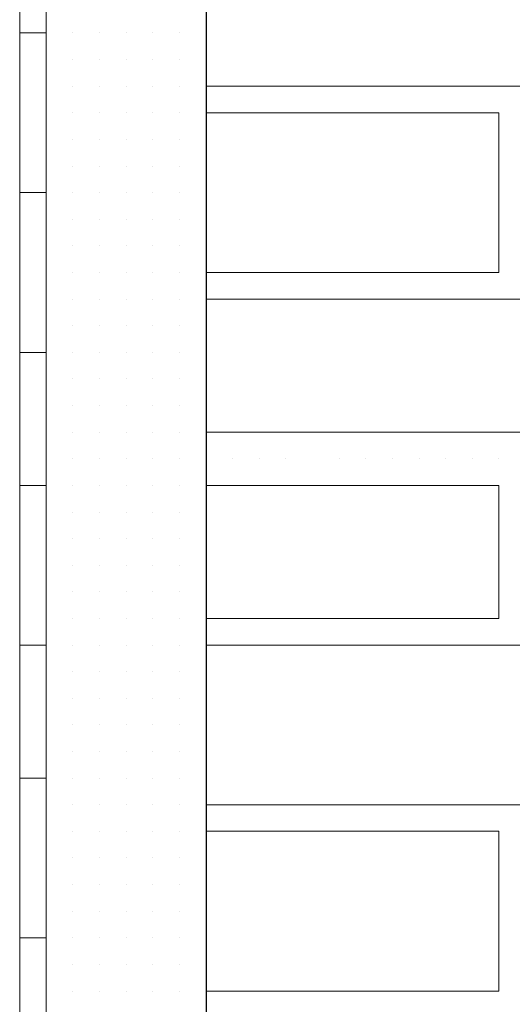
# Model space of a CAD drawing. Header units: metres. Extents: x 5.7 to 89.8, y 4 to 63.5.
# Tile 452 of 475: x 72.863 to 73.041, y 50.334 to 50.691. Entities that reach past the tile are written whole.
import ezdxf

# ---------------------------------------------------------------- set-up
doc = ezdxf.new("R2010")
doc.units = ezdxf.units.M
doc.header["$MEASUREMENT"] = 0
for name, color, linetype in [('PDF17_hatch-borshi', 7, 'Continuous'), ('PDF17_kaff', 7, 'Continuous'), ('PDF17_wall', 7, 'Continuous')]:
    doc.layers.add(name, color=color, linetype=linetype)

msp = doc.modelspace()

# ---------------------------------------------------------------- linework, layer by layer
at = {"layer": 'PDF17_hatch-borshi', "lineweight": 18}
for points in [[(72.87287, 50.6858), (72.87287, 50.6858)], [(72.8825, 50.6858), (72.8825, 50.6858)], [(72.8825, 50.6858), (72.8825, 50.6858)], [(72.8825, 50.6858), (72.8825, 50.6858)], [(72.8825, 50.6858), (72.8825, 50.6858)], [(72.89213, 50.6858), (72.89213, 50.6858)], [(72.90176, 50.6858), (72.90176, 50.6858)], [(72.90176, 50.6858), (72.90176, 50.6858)], [(72.90176, 50.6858), (72.90176, 50.6858)], [(72.91139, 50.6858), (72.91139, 50.6858)], [(72.91139, 50.6858), (72.91139, 50.6858)], [(72.92103, 50.6858), (72.92103, 50.6858)], [(72.92103, 50.6858), (72.92103, 50.6858)], [(72.92103, 50.6858), (72.92103, 50.6858)], [(72.92103, 50.6858), (72.92103, 50.6858)], [(72.93066, 50.6858), (72.93066, 50.6858)], [(72.93066, 50.6858), (72.93066, 50.6858)], [(72.87287, 50.67616), (72.87287, 50.67616)], [(72.8825, 50.67616), (72.8825, 50.67616)], [(72.8825, 50.67616), (72.8825, 50.67616)], [(72.89213, 50.67616), (72.89213, 50.67616)], [(72.89213, 50.67616), (72.89213, 50.67616)], [(72.89213, 50.67616), (72.89213, 50.67616)], [(72.89213, 50.67616), (72.89213, 50.67616)], [(72.89213, 50.67616), (72.89213, 50.67616)], [(72.90176, 50.67616), (72.90176, 50.67616)], [(72.90176, 50.67616), (72.90176, 50.67616)], [(72.90176, 50.67616), (72.90176, 50.67616)], [(72.91139, 50.67616), (72.91139, 50.67616)], [(72.91139, 50.67616), (72.91139, 50.67616)], [(72.91139, 50.67616), (72.91139, 50.67616)], [(72.91139, 50.67616), (72.91139, 50.67616)], [(72.91139, 50.67616), (72.91139, 50.67616)], [(72.92103, 50.67616), (72.92103, 50.67616)], [(72.92103, 50.67616), (72.92103, 50.67616)], [(72.93066, 50.67616), (72.93066, 50.67616)], [(72.93066, 50.67616), (72.93066, 50.67616)], [(72.8825, 50.66653), (72.8825, 50.66653)], [(72.8825, 50.66653), (72.8825, 50.66653)], [(72.8825, 50.66653), (72.8825, 50.66653)], [(72.8825, 50.66653), (72.8825, 50.66653)], [(72.89213, 50.66653), (72.89213, 50.66653)], [(72.89213, 50.66653), (72.89213, 50.66653)], [(72.90176, 50.66653), (72.90176, 50.66653)], [(72.90176, 50.66653), (72.90176, 50.66653)], [(72.90176, 50.66653), (72.90176, 50.66653)], [(72.90176, 50.66653), (72.90176, 50.66653)], [(72.91139, 50.66653), (72.91139, 50.66653)], [(72.91139, 50.66653), (72.91139, 50.66653)], [(72.91139, 50.66653), (72.91139, 50.66653)], [(72.91139, 50.66653), (72.91139, 50.66653)], [(72.92103, 50.66653), (72.92103, 50.66653)], [(72.92103, 50.66653), (72.92103, 50.66653)], [(72.92103, 50.66653), (72.92103, 50.66653)], [(72.93066, 50.66653), (72.93066, 50.66653)], [(72.93066, 50.66653), (72.93066, 50.66653)], [(73.16181, 50.66653), (72.93066, 50.66653)], [(72.94029, 50.66653), (72.94029, 50.66653)], [(72.94029, 50.66653), (72.94029, 50.66653)], [(72.94992, 50.66653), (72.94992, 50.66653)], [(72.95955, 50.66653), (72.95955, 50.66653)], [(72.97881, 50.66653), (72.97881, 50.66653)], [(72.98844, 50.66653), (72.98844, 50.66653)], [(73.00771, 50.66653), (73.00771, 50.66653)], [(73.01734, 50.66653), (73.01734, 50.66653)], [(73.02697, 50.66653), (73.02697, 50.66653)], [(73.0366, 50.66653), (73.0366, 50.66653)], [(72.8825, 50.6569), (72.8825, 50.6569)], [(72.8825, 50.6569), (72.8825, 50.6569)], [(72.8825, 50.6569), (72.8825, 50.6569)], [(72.89213, 50.6569), (72.89213, 50.6569)], [(72.89213, 50.6569), (72.89213, 50.6569)], [(72.89213, 50.6569), (72.89213, 50.6569)], [(72.90176, 50.6569), (72.90176, 50.6569)], [(72.90176, 50.6569), (72.90176, 50.6569)], [(72.91139, 50.6569), (72.91139, 50.6569)], [(72.91139, 50.6569), (72.91139, 50.6569)], [(72.91139, 50.6569), (72.91139, 50.6569)], [(72.92103, 50.6569), (72.92103, 50.6569)], [(72.92103, 50.6569), (72.92103, 50.6569)], [(72.92103, 50.6569), (72.92103, 50.6569)], [(72.92103, 50.6569), (72.92103, 50.6569)], [(72.93066, 50.6569), (72.93066, 50.6569)], [(72.93066, 50.6569), (72.93066, 50.6569)], [(72.93066, 50.59911), (73.0366, 50.59911), (73.0366, 50.6569), (72.93066, 50.6569)], [(72.93066, 50.6569), (72.93066, 50.6569)], [(72.95955, 50.6569), (72.95955, 50.6569)], [(72.98844, 50.6569), (72.98844, 50.6569)], [(72.98844, 50.6569), (72.98844, 50.6569)], [(72.99808, 50.6569), (72.99808, 50.6569)], [(73.00771, 50.6569), (73.00771, 50.6569)], [(73.01734, 50.6569), (73.01734, 50.6569)], [(73.01734, 50.6569), (73.01734, 50.6569)], [(73.01734, 50.6569), (73.01734, 50.6569)], [(73.0366, 50.6569), (73.0366, 50.6569)], [(72.87287, 50.64727), (72.87287, 50.64727)], [(72.8825, 50.64727), (72.8825, 50.64727)], [(72.8825, 50.64727), (72.8825, 50.64727)], [(72.8825, 50.64727), (72.8825, 50.64727)], [(72.8825, 50.64727), (72.8825, 50.64727)], [(72.89213, 50.64727), (72.89213, 50.64727)], [(72.89213, 50.64727), (72.89213, 50.64727)], [(72.89213, 50.64727), (72.89213, 50.64727)], [(72.89213, 50.64727), (72.89213, 50.64727)], [(72.89213, 50.64727), (72.89213, 50.64727)], [(72.90176, 50.64727), (72.90176, 50.64727)], [(72.90176, 50.64727), (72.90176, 50.64727)], [(72.90176, 50.64727), (72.90176, 50.64727)], [(72.91139, 50.64727), (72.91139, 50.64727)], [(72.91139, 50.64727), (72.91139, 50.64727)], [(72.91139, 50.64727), (72.91139, 50.64727)], [(72.91139, 50.64727), (72.91139, 50.64727)], [(72.92103, 50.64727), (72.92103, 50.64727)], [(72.92103, 50.64727), (72.92103, 50.64727)], [(72.93066, 50.64727), (72.93066, 50.64727)], [(72.8825, 50.63764), (72.8825, 50.63764)], [(72.8825, 50.63764), (72.8825, 50.63764)], [(72.8825, 50.63764), (72.8825, 50.63764)], [(72.8825, 50.63764), (72.8825, 50.63764)], [(72.89213, 50.63764), (72.89213, 50.63764)], [(72.89213, 50.63764), (72.89213, 50.63764)], [(72.89213, 50.63764), (72.89213, 50.63764)], [(72.89213, 50.63764), (72.89213, 50.63764)], [(72.89213, 50.63764), (72.89213, 50.63764)], [(72.90176, 50.63764), (72.90176, 50.63764)], [(72.90176, 50.63764), (72.90176, 50.63764)], [(72.90176, 50.63764), (72.90176, 50.63764)], [(72.90176, 50.63764), (72.90176, 50.63764)], [(72.91139, 50.63764), (72.91139, 50.63764)], [(72.91139, 50.63764), (72.91139, 50.63764)], [(72.91139, 50.63764), (72.91139, 50.63764)], [(72.91139, 50.63764), (72.91139, 50.63764)], [(72.92103, 50.63764), (72.92103, 50.63764)], [(72.92103, 50.63764), (72.92103, 50.63764)], [(72.92103, 50.63764), (72.92103, 50.63764)], [(72.92103, 50.63764), (72.92103, 50.63764)], [(72.92103, 50.63764), (72.92103, 50.63764)], [(72.93066, 50.63764), (72.93066, 50.63764)], [(72.93066, 50.63764), (72.93066, 50.63764)], [(73.0366, 50.63764), (73.0366, 50.63764)], [(73.0366, 50.63764), (73.0366, 50.63764)], [(72.87287, 50.62801), (72.87287, 50.62801)], [(72.8825, 50.62801), (72.8825, 50.62801)], [(72.8825, 50.62801), (72.8825, 50.62801)], [(72.8825, 50.62801), (72.8825, 50.62801)], [(72.89213, 50.62801), (72.89213, 50.62801)], [(72.89213, 50.62801), (72.89213, 50.62801)], [(72.89213, 50.62801), (72.89213, 50.62801)], [(72.89213, 50.62801), (72.89213, 50.62801)], [(72.90176, 50.62801), (72.90176, 50.62801)], [(72.90176, 50.62801), (72.90176, 50.62801)], [(72.90176, 50.62801), (72.90176, 50.62801)], [(72.90176, 50.62801), (72.90176, 50.62801)], [(72.91139, 50.62801), (72.91139, 50.62801)], [(72.91139, 50.62801), (72.91139, 50.62801)], [(72.91139, 50.62801), (72.91139, 50.62801)], [(72.91139, 50.62801), (72.91139, 50.62801)], [(72.92103, 50.62801), (72.92103, 50.62801)], [(72.92103, 50.62801), (72.92103, 50.62801)], [(72.92103, 50.62801), (72.92103, 50.62801)], [(72.92103, 50.62801), (72.92103, 50.62801)], [(72.92103, 50.62801), (72.92103, 50.62801)], [(72.93066, 50.62801), (72.93066, 50.62801)], [(72.93066, 50.62801), (72.93066, 50.62801)], [(73.0366, 50.62801), (73.0366, 50.62801)], [(72.8825, 50.61838), (72.8825, 50.61838)], [(72.8825, 50.61838), (72.8825, 50.61838)], [(72.8825, 50.61838), (72.8825, 50.61838)], [(72.89213, 50.61838), (72.89213, 50.61838)], [(72.89213, 50.61838), (72.89213, 50.61838)], [(72.89213, 50.61838), (72.89213, 50.61838)], [(72.89213, 50.61838), (72.89213, 50.61838)], [(72.90176, 50.61838), (72.90176, 50.61838)], [(72.90176, 50.61838), (72.90176, 50.61838)], [(72.90176, 50.61838), (72.90176, 50.61838)], [(72.90176, 50.61838), (72.90176, 50.61838)], [(72.91139, 50.61838), (72.91139, 50.61838)], [(72.91139, 50.61838), (72.91139, 50.61838)], [(72.91139, 50.61838), (72.91139, 50.61838)], [(72.92103, 50.61838), (72.92103, 50.61838)], [(72.92103, 50.61838), (72.92103, 50.61838)], [(72.92103, 50.61838), (72.92103, 50.61838)], [(72.93066, 50.61838), (72.93066, 50.61838)], [(72.87287, 50.60875), (72.87287, 50.60875)], [(72.8825, 50.60875), (72.8825, 50.60875)], [(72.8825, 50.60875), (72.8825, 50.60875)], [(72.8825, 50.60875), (72.8825, 50.60875)], [(72.8825, 50.60875), (72.8825, 50.60875)], [(72.8825, 50.60875), (72.8825, 50.60875)], [(72.89213, 50.60875), (72.89213, 50.60875)], [(72.89213, 50.60875), (72.89213, 50.60875)], [(72.89213, 50.60875), (72.89213, 50.60875)], [(72.89213, 50.60875), (72.89213, 50.60875)], [(72.90176, 50.60875), (72.90176, 50.60875)], [(72.90176, 50.60875), (72.90176, 50.60875)], [(72.90176, 50.60875), (72.90176, 50.60875)], [(72.90176, 50.60875), (72.90176, 50.60875)], [(72.91139, 50.60875), (72.91139, 50.60875)], [(72.91139, 50.60875), (72.91139, 50.60875)], [(72.91139, 50.60875), (72.91139, 50.60875)], [(72.91139, 50.60875), (72.91139, 50.60875)], [(72.91139, 50.60875), (72.91139, 50.60875)], [(72.92103, 50.60875), (72.92103, 50.60875)], [(72.92103, 50.60875), (72.92103, 50.60875)], [(72.92103, 50.60875), (72.92103, 50.60875)], [(72.92103, 50.60875), (72.92103, 50.60875)], [(72.93066, 50.60875), (72.93066, 50.60875)], [(73.0366, 50.60875), (73.0366, 50.60875)], [(72.8825, 50.59911), (72.8825, 50.59911)], [(72.8825, 50.59911), (72.8825, 50.59911)], [(72.8825, 50.59911), (72.8825, 50.59911)], [(72.89213, 50.59911), (72.89213, 50.59911)], [(72.89213, 50.59911), (72.89213, 50.59911)], [(72.89213, 50.59911), (72.89213, 50.59911)], [(72.90176, 50.59911), (72.90176, 50.59911)], [(72.90176, 50.59911), (72.90176, 50.59911)], [(72.90176, 50.59911), (72.90176, 50.59911)], [(72.90176, 50.59911), (72.90176, 50.59911)], [(72.91139, 50.59911), (72.91139, 50.59911)], [(72.91139, 50.59911), (72.91139, 50.59911)], [(72.91139, 50.59911), (72.91139, 50.59911)], [(72.92103, 50.59911), (72.92103, 50.59911)], [(72.92103, 50.59911), (72.92103, 50.59911)], [(72.92103, 50.59911), (72.92103, 50.59911)], [(72.93066, 50.59911), (72.93066, 50.59911)], [(72.93066, 50.59911), (72.93066, 50.59911)], [(72.93066, 50.59911), (72.93066, 50.59911)], [(72.94029, 50.59911), (72.94029, 50.59911)], [(72.94992, 50.59911), (72.94992, 50.59911)], [(72.94992, 50.59911), (72.94992, 50.59911)], [(72.96918, 50.59911), (72.96918, 50.59911)], [(72.97881, 50.59911), (72.97881, 50.59911)], [(72.97881, 50.59911), (72.97881, 50.59911)], [(72.98844, 50.59911), (72.98844, 50.59911)], [(73.00771, 50.59911), (73.00771, 50.59911)], [(73.00771, 50.59911), (73.00771, 50.59911)], [(73.01734, 50.59911), (73.01734, 50.59911)], [(73.0366, 50.59911), (73.0366, 50.59911)], [(73.0366, 50.59911), (73.0366, 50.59911)], [(73.0366, 50.59911), (73.0366, 50.59911)], [(72.8825, 50.58948), (72.8825, 50.58948)], [(72.8825, 50.58948), (72.8825, 50.58948)], [(72.8825, 50.58948), (72.8825, 50.58948)], [(72.89213, 50.58948), (72.89213, 50.58948)], [(72.89213, 50.58948), (72.89213, 50.58948)], [(72.89213, 50.58948), (72.89213, 50.58948)], [(72.89213, 50.58948), (72.89213, 50.58948)], [(72.90176, 50.58948), (72.90176, 50.58948)], [(72.90176, 50.58948), (72.90176, 50.58948)], [(72.90176, 50.58948), (72.90176, 50.58948)], [(72.91139, 50.58948), (72.91139, 50.58948)], [(72.91139, 50.58948), (72.91139, 50.58948)], [(72.91139, 50.58948), (72.91139, 50.58948)], [(72.92103, 50.58948), (72.92103, 50.58948)], [(72.92103, 50.58948), (72.92103, 50.58948)], [(72.92103, 50.58948), (72.92103, 50.58948)], [(72.93066, 50.58948), (72.93066, 50.58948)], [(72.93066, 50.58948), (73.16181, 50.58948)], [(72.94992, 50.58948), (72.94992, 50.58948)], [(72.98844, 50.58948), (72.98844, 50.58948)], [(72.99808, 50.58948), (72.99808, 50.58948)], [(73.00771, 50.58948), (73.00771, 50.58948)], [(73.01734, 50.58948), (73.01734, 50.58948)], [(73.02697, 50.58948), (73.02697, 50.58948)], [(72.87287, 50.57985), (72.87287, 50.57985)], [(72.87287, 50.57985), (72.87287, 50.57985)], [(72.8825, 50.57985), (72.8825, 50.57985)], [(72.8825, 50.57985), (72.8825, 50.57985)], [(72.8825, 50.57985), (72.8825, 50.57985)], [(72.8825, 50.57985), (72.8825, 50.57985)], [(72.89213, 50.57985), (72.89213, 50.57985)], [(72.89213, 50.57985), (72.89213, 50.57985)], [(72.89213, 50.57985), (72.89213, 50.57985)], [(72.89213, 50.57985), (72.89213, 50.57985)], [(72.90176, 50.57985), (72.90176, 50.57985)], [(72.90176, 50.57985), (72.90176, 50.57985)], [(72.90176, 50.57985), (72.90176, 50.57985)], [(72.90176, 50.57985), (72.90176, 50.57985)], [(72.91139, 50.57985), (72.91139, 50.57985)], [(72.91139, 50.57985), (72.91139, 50.57985)], [(72.91139, 50.57985), (72.91139, 50.57985)], [(72.92103, 50.57985), (72.92103, 50.57985)], [(72.92103, 50.57985), (72.92103, 50.57985)], [(72.92103, 50.57985), (72.92103, 50.57985)], [(72.93066, 50.57985), (72.93066, 50.57985)], [(72.93066, 50.57985), (72.93066, 50.57985)], [(72.87287, 50.57022), (72.87287, 50.57022)], [(72.8825, 50.57022), (72.8825, 50.57022)], [(72.8825, 50.57022), (72.8825, 50.57022)], [(72.8825, 50.57022), (72.8825, 50.57022)], [(72.89213, 50.57022), (72.89213, 50.57022)], [(72.89213, 50.57022), (72.89213, 50.57022)], [(72.89213, 50.57022), (72.89213, 50.57022)], [(72.89213, 50.57022), (72.89213, 50.57022)], [(72.89213, 50.57022), (72.89213, 50.57022)], [(72.90176, 50.57022), (72.90176, 50.57022)], [(72.90176, 50.57022), (72.90176, 50.57022)], [(72.90176, 50.57022), (72.90176, 50.57022)], [(72.90176, 50.57022), (72.90176, 50.57022)], [(72.90176, 50.57022), (72.90176, 50.57022)], [(72.91139, 50.57022), (72.91139, 50.57022)], [(72.91139, 50.57022), (72.91139, 50.57022)], [(72.91139, 50.57022), (72.91139, 50.57022)], [(72.92103, 50.57022), (72.92103, 50.57022)], [(72.92103, 50.57022), (72.92103, 50.57022)], [(72.92103, 50.57022), (72.92103, 50.57022)], [(72.92103, 50.57022), (72.92103, 50.57022)], [(72.93066, 50.57022), (72.93066, 50.57022)], [(72.93066, 50.57022), (72.93066, 50.57022)], [(72.8825, 50.56059), (72.8825, 50.56059)], [(72.8825, 50.56059), (72.8825, 50.56059)], [(72.8825, 50.56059), (72.8825, 50.56059)], [(72.8825, 50.56059), (72.8825, 50.56059)], [(72.89213, 50.56059), (72.89213, 50.56059)], [(72.89213, 50.56059), (72.89213, 50.56059)], [(72.89213, 50.56059), (72.89213, 50.56059)], [(72.90176, 50.56059), (72.90176, 50.56059)], [(72.90176, 50.56059), (72.90176, 50.56059)], [(72.90176, 50.56059), (72.90176, 50.56059)], [(72.90176, 50.56059), (72.90176, 50.56059)], [(72.91139, 50.56059), (72.91139, 50.56059)], [(72.91139, 50.56059), (72.91139, 50.56059)], [(72.91139, 50.56059), (72.91139, 50.56059)], [(72.92103, 50.56059), (72.92103, 50.56059)], [(72.92103, 50.56059), (72.92103, 50.56059)], [(72.92103, 50.56059), (72.92103, 50.56059)], [(72.92103, 50.56059), (72.92103, 50.56059)], [(72.93066, 50.56059), (72.93066, 50.56059)], [(72.93066, 50.56059), (72.93066, 50.56059)], [(72.93066, 50.56059), (72.93066, 50.56059)], [(72.87287, 50.55096), (72.87287, 50.55096)], [(72.8825, 50.55096), (72.8825, 50.55096)], [(72.8825, 50.55096), (72.8825, 50.55096)], [(72.8825, 50.55096), (72.8825, 50.55096)], [(72.8825, 50.55096), (72.8825, 50.55096)], [(72.89213, 50.55096), (72.89213, 50.55096)], [(72.89213, 50.55096), (72.89213, 50.55096)], [(72.89213, 50.55096), (72.89213, 50.55096)], [(72.89213, 50.55096), (72.89213, 50.55096)], [(72.90176, 50.55096), (72.90176, 50.55096)], [(72.90176, 50.55096), (72.90176, 50.55096)], [(72.90176, 50.55096), (72.90176, 50.55096)], [(72.90176, 50.55096), (72.90176, 50.55096)], [(72.91139, 50.55096), (72.91139, 50.55096)], [(72.91139, 50.55096), (72.91139, 50.55096)], [(72.91139, 50.55096), (72.91139, 50.55096)], [(72.92103, 50.55096), (72.92103, 50.55096)], [(72.92103, 50.55096), (72.92103, 50.55096)], [(72.93066, 50.55096), (72.93066, 50.55096)], [(72.93066, 50.55096), (72.93066, 50.55096)], [(72.8825, 50.54133), (72.8825, 50.54133)], [(72.8825, 50.54133), (72.8825, 50.54133)], [(72.8825, 50.54133), (72.8825, 50.54133)], [(72.8825, 50.54133), (72.8825, 50.54133)], [(72.89213, 50.54133), (72.89213, 50.54133)], [(72.89213, 50.54133), (72.89213, 50.54133)], [(72.89213, 50.54133), (72.89213, 50.54133)], [(72.89213, 50.54133), (72.89213, 50.54133)], [(72.90176, 50.54133), (72.90176, 50.54133)], [(72.90176, 50.54133), (72.90176, 50.54133)], [(72.90176, 50.54133), (72.90176, 50.54133)], [(72.90176, 50.54133), (72.90176, 50.54133)], [(72.90176, 50.54133), (72.90176, 50.54133)], [(72.91139, 50.54133), (72.91139, 50.54133)], [(72.91139, 50.54133), (72.91139, 50.54133)], [(72.91139, 50.54133), (72.91139, 50.54133)], [(72.91139, 50.54133), (72.91139, 50.54133)], [(72.92103, 50.54133), (72.92103, 50.54133)], [(72.92103, 50.54133), (72.92103, 50.54133)], [(72.92103, 50.54133), (72.92103, 50.54133)], [(72.92103, 50.54133), (72.92103, 50.54133)], [(72.93066, 50.54133), (72.93066, 50.54133)], [(72.93066, 50.54133), (72.93066, 50.54133)], [(72.93066, 50.54133), (72.93066, 50.54133)], [(73.16181, 50.54133), (72.93066, 50.54133)], [(72.87287, 50.5317), (72.87287, 50.5317)], [(72.8825, 50.5317), (72.8825, 50.5317)], [(72.8825, 50.5317), (72.8825, 50.5317)], [(72.89213, 50.5317), (72.89213, 50.5317)], [(72.89213, 50.5317), (72.89213, 50.5317)], [(72.89213, 50.5317), (72.89213, 50.5317)], [(72.90176, 50.5317), (72.90176, 50.5317)], [(72.90176, 50.5317), (72.90176, 50.5317)], [(72.91139, 50.5317), (72.91139, 50.5317)], [(72.91139, 50.5317), (72.91139, 50.5317)], [(72.92103, 50.5317), (72.92103, 50.5317)], [(72.92103, 50.5317), (72.92103, 50.5317)], [(72.92103, 50.5317), (72.92103, 50.5317)], [(72.92103, 50.5317), (72.92103, 50.5317)], [(72.93066, 50.5317), (72.93066, 50.5317)], [(72.93066, 50.5317), (72.93066, 50.5317)], [(72.93066, 50.5317), (72.93066, 50.5317)], [(72.94029, 50.5317), (72.94029, 50.5317)], [(72.94029, 50.5317), (72.94029, 50.5317)], [(72.94992, 50.5317), (72.94992, 50.5317)], [(72.95955, 50.5317), (72.95955, 50.5317)], [(72.95955, 50.5317), (72.95955, 50.5317)], [(72.97881, 50.5317), (72.97881, 50.5317)], [(72.98844, 50.5317), (72.98844, 50.5317)], [(72.98844, 50.5317), (72.98844, 50.5317)], [(72.98844, 50.5317), (72.98844, 50.5317)], [(72.99808, 50.5317), (72.99808, 50.5317)], [(73.00771, 50.5317), (73.00771, 50.5317)], [(73.00771, 50.5317), (73.00771, 50.5317)], [(73.01734, 50.5317), (73.01734, 50.5317)], [(73.01734, 50.5317), (73.01734, 50.5317)], [(73.01734, 50.5317), (73.01734, 50.5317)], [(73.02697, 50.5317), (73.02697, 50.5317)], [(73.0366, 50.5317), (73.0366, 50.5317)], [(73.0366, 50.5317), (73.0366, 50.5317)], [(72.8825, 50.52206), (72.8825, 50.52206)], [(72.8825, 50.52206), (72.8825, 50.52206)], [(72.8825, 50.52206), (72.8825, 50.52206)], [(72.8825, 50.52206), (72.8825, 50.52206)], [(72.8825, 50.52206), (72.8825, 50.52206)], [(72.89213, 50.52206), (72.89213, 50.52206)], [(72.89213, 50.52206), (72.89213, 50.52206)], [(72.89213, 50.52206), (72.89213, 50.52206)], [(72.90176, 50.52206), (72.90176, 50.52206)], [(72.90176, 50.52206), (72.90176, 50.52206)], [(72.90176, 50.52206), (72.90176, 50.52206)], [(72.90176, 50.52206), (72.90176, 50.52206)], [(72.91139, 50.52206), (72.91139, 50.52206)], [(72.91139, 50.52206), (72.91139, 50.52206)], [(72.91139, 50.52206), (72.91139, 50.52206)], [(72.91139, 50.52206), (72.91139, 50.52206)], [(72.92103, 50.52206), (72.92103, 50.52206)], [(72.92103, 50.52206), (72.92103, 50.52206)], [(72.92103, 50.52206), (72.92103, 50.52206)], [(72.93066, 50.52206), (72.93066, 50.52206)], [(72.93066, 50.52206), (72.93066, 50.52206)], [(72.93066, 50.52206), (72.93066, 50.52206)], [(72.93066, 50.47391), (73.0366, 50.47391), (73.0366, 50.52206), (72.93066, 50.52206)], [(72.8825, 50.51243), (72.8825, 50.51243)], [(72.8825, 50.51243), (72.8825, 50.51243)], [(72.8825, 50.51243), (72.8825, 50.51243)], [(72.8825, 50.51243), (72.8825, 50.51243)], [(72.89213, 50.51243), (72.89213, 50.51243)], [(72.89213, 50.51243), (72.89213, 50.51243)], [(72.89213, 50.51243), (72.89213, 50.51243)], [(72.89213, 50.51243), (72.89213, 50.51243)], [(72.90176, 50.51243), (72.90176, 50.51243)], [(72.90176, 50.51243), (72.90176, 50.51243)], [(72.90176, 50.51243), (72.90176, 50.51243)], [(72.91139, 50.51243), (72.91139, 50.51243)], [(72.91139, 50.51243), (72.91139, 50.51243)], [(72.91139, 50.51243), (72.91139, 50.51243)], [(72.92103, 50.51243), (72.92103, 50.51243)], [(72.92103, 50.51243), (72.92103, 50.51243)], [(72.92103, 50.51243), (72.92103, 50.51243)], [(72.93066, 50.51243), (72.93066, 50.51243)], [(72.93066, 50.51243), (72.93066, 50.51243)], [(72.93066, 50.51243), (72.93066, 50.51243)], [(73.0366, 50.51243), (73.0366, 50.51243)], [(73.0366, 50.51243), (73.0366, 50.51243)], [(72.87287, 50.5028), (72.87287, 50.5028)], [(72.8825, 50.5028), (72.8825, 50.5028)], [(72.8825, 50.5028), (72.8825, 50.5028)], [(72.8825, 50.5028), (72.8825, 50.5028)], [(72.8825, 50.5028), (72.8825, 50.5028)], [(72.89213, 50.5028), (72.89213, 50.5028)], [(72.89213, 50.5028), (72.89213, 50.5028)], [(72.89213, 50.5028), (72.89213, 50.5028)], [(72.90176, 50.5028), (72.90176, 50.5028)], [(72.90176, 50.5028), (72.90176, 50.5028)], [(72.90176, 50.5028), (72.90176, 50.5028)], [(72.91139, 50.5028), (72.91139, 50.5028)], [(72.91139, 50.5028), (72.91139, 50.5028)], [(72.91139, 50.5028), (72.91139, 50.5028)], [(72.91139, 50.5028), (72.91139, 50.5028)], [(72.91139, 50.5028), (72.91139, 50.5028)], [(72.92103, 50.5028), (72.92103, 50.5028)], [(72.92103, 50.5028), (72.92103, 50.5028)], [(72.92103, 50.5028), (72.92103, 50.5028)], [(72.92103, 50.5028), (72.92103, 50.5028)], [(72.93066, 50.5028), (72.93066, 50.5028)], [(72.93066, 50.5028), (72.93066, 50.5028)], [(72.93066, 50.5028), (72.93066, 50.5028)], [(72.93066, 50.5028), (72.93066, 50.5028)], [(73.0366, 50.5028), (73.0366, 50.5028)], [(72.8825, 50.49317), (72.8825, 50.49317)], [(72.8825, 50.49317), (72.8825, 50.49317)], [(72.8825, 50.49317), (72.8825, 50.49317)], [(72.8825, 50.49317), (72.8825, 50.49317)], [(72.8825, 50.49317), (72.8825, 50.49317)], [(72.89213, 50.49317), (72.89213, 50.49317)], [(72.89213, 50.49317), (72.89213, 50.49317)], [(72.89213, 50.49317), (72.89213, 50.49317)], [(72.89213, 50.49317), (72.89213, 50.49317)], [(72.89213, 50.49317), (72.89213, 50.49317)], [(72.90176, 50.49317), (72.90176, 50.49317)], [(72.90176, 50.49317), (72.90176, 50.49317)], [(72.90176, 50.49317), (72.90176, 50.49317)], [(72.90176, 50.49317), (72.90176, 50.49317)], [(72.91139, 50.49317), (72.91139, 50.49317)], [(72.91139, 50.49317), (72.91139, 50.49317)], [(72.91139, 50.49317), (72.91139, 50.49317)], [(72.91139, 50.49317), (72.91139, 50.49317)], [(72.92103, 50.49317), (72.92103, 50.49317)], [(72.92103, 50.49317), (72.92103, 50.49317)], [(72.92103, 50.49317), (72.92103, 50.49317)], [(72.93066, 50.49317), (72.93066, 50.49317)], [(72.93066, 50.49317), (72.93066, 50.49317)], [(72.8825, 50.48354), (72.8825, 50.48354)], [(72.8825, 50.48354), (72.8825, 50.48354)], [(72.8825, 50.48354), (72.8825, 50.48354)], [(72.8825, 50.48354), (72.8825, 50.48354)], [(72.89213, 50.48354), (72.89213, 50.48354)], [(72.89213, 50.48354), (72.89213, 50.48354)], [(72.90176, 50.48354), (72.90176, 50.48354)], [(72.90176, 50.48354), (72.90176, 50.48354)], [(72.90176, 50.48354), (72.90176, 50.48354)], [(72.90176, 50.48354), (72.90176, 50.48354)], [(72.91139, 50.48354), (72.91139, 50.48354)], [(72.91139, 50.48354), (72.91139, 50.48354)], [(72.91139, 50.48354), (72.91139, 50.48354)], [(72.91139, 50.48354), (72.91139, 50.48354)], [(72.91139, 50.48354), (72.91139, 50.48354)], [(72.92103, 50.48354), (72.92103, 50.48354)], [(72.92103, 50.48354), (72.92103, 50.48354)], [(72.92103, 50.48354), (72.92103, 50.48354)], [(72.92103, 50.48354), (72.92103, 50.48354)], [(72.93066, 50.48354), (72.93066, 50.48354)], [(72.93066, 50.48354), (72.93066, 50.48354)], [(72.93066, 50.48354), (72.93066, 50.48354)], [(72.8825, 50.47391), (72.8825, 50.47391)], [(72.8825, 50.47391), (72.8825, 50.47391)], [(72.89213, 50.47391), (72.89213, 50.47391)], [(72.89213, 50.47391), (72.89213, 50.47391)], [(72.89213, 50.47391), (72.89213, 50.47391)], [(72.89213, 50.47391), (72.89213, 50.47391)], [(72.90176, 50.47391), (72.90176, 50.47391)], [(72.90176, 50.47391), (72.90176, 50.47391)], [(72.90176, 50.47391), (72.90176, 50.47391)], [(72.91139, 50.47391), (72.91139, 50.47391)], [(72.91139, 50.47391), (72.91139, 50.47391)], [(72.91139, 50.47391), (72.91139, 50.47391)], [(72.91139, 50.47391), (72.91139, 50.47391)], [(72.91139, 50.47391), (72.91139, 50.47391)], [(72.92103, 50.47391), (72.92103, 50.47391)], [(72.92103, 50.47391), (72.92103, 50.47391)], [(72.92103, 50.47391), (72.92103, 50.47391)], [(72.92103, 50.47391), (72.92103, 50.47391)], [(72.93066, 50.47391), (72.93066, 50.47391)], [(72.93066, 50.47391), (72.93066, 50.47391)], [(72.93066, 50.47391), (72.93066, 50.47391)], [(72.94992, 50.47391), (72.94992, 50.47391)], [(72.97881, 50.47391), (72.97881, 50.47391)], [(73.01734, 50.47391), (73.01734, 50.47391)], [(73.0366, 50.47391), (73.0366, 50.47391)], [(72.8825, 50.46428), (72.8825, 50.46428)], [(72.8825, 50.46428), (72.8825, 50.46428)], [(72.8825, 50.46428), (72.8825, 50.46428)], [(72.8825, 50.46428), (72.8825, 50.46428)], [(72.89213, 50.46428), (72.89213, 50.46428)], [(72.89213, 50.46428), (72.89213, 50.46428)], [(72.89213, 50.46428), (72.89213, 50.46428)], [(72.90176, 50.46428), (72.90176, 50.46428)], [(72.90176, 50.46428), (72.90176, 50.46428)], [(72.91139, 50.46428), (72.91139, 50.46428)], [(72.91139, 50.46428), (72.91139, 50.46428)], [(72.91139, 50.46428), (72.91139, 50.46428)], [(72.91139, 50.46428), (72.91139, 50.46428)], [(72.92103, 50.46428), (72.92103, 50.46428)], [(72.92103, 50.46428), (72.92103, 50.46428)], [(72.93066, 50.46428), (72.93066, 50.46428)], [(72.93066, 50.46428), (72.93066, 50.46428)], [(72.93066, 50.46428), (72.93066, 50.46428)], [(73.16181, 50.46428), (72.93066, 50.46428)], [(72.94029, 50.46428), (72.94029, 50.46428)], [(72.94992, 50.46428), (72.94992, 50.46428)], [(72.94992, 50.46428), (72.94992, 50.46428)], [(72.96918, 50.46428), (72.96918, 50.46428)], [(72.97881, 50.46428), (72.97881, 50.46428)], [(72.98844, 50.46428), (72.98844, 50.46428)], [(72.98844, 50.46428), (72.98844, 50.46428)], [(72.99808, 50.46428), (72.99808, 50.46428)], [(73.00771, 50.46428), (73.00771, 50.46428)], [(73.00771, 50.46428), (73.00771, 50.46428)], [(73.00771, 50.46428), (73.00771, 50.46428)], [(73.01734, 50.46428), (73.01734, 50.46428)], [(73.01734, 50.46428), (73.01734, 50.46428)], [(73.02697, 50.46428), (73.02697, 50.46428)], [(73.0366, 50.46428), (73.0366, 50.46428)], [(73.0366, 50.46428), (73.0366, 50.46428)], [(73.0366, 50.46428), (73.0366, 50.46428)], [(72.8825, 50.45465), (72.8825, 50.45465)], [(72.8825, 50.45465), (72.8825, 50.45465)], [(72.8825, 50.45465), (72.8825, 50.45465)], [(72.89213, 50.45465), (72.89213, 50.45465)], [(72.89213, 50.45465), (72.89213, 50.45465)], [(72.89213, 50.45465), (72.89213, 50.45465)], [(72.89213, 50.45465), (72.89213, 50.45465)], [(72.90176, 50.45465), (72.90176, 50.45465)], [(72.90176, 50.45465), (72.90176, 50.45465)], [(72.90176, 50.45465), (72.90176, 50.45465)], [(72.90176, 50.45465), (72.90176, 50.45465)], [(72.91139, 50.45465), (72.91139, 50.45465)], [(72.91139, 50.45465), (72.91139, 50.45465)], [(72.91139, 50.45465), (72.91139, 50.45465)], [(72.91139, 50.45465), (72.91139, 50.45465)], [(72.92103, 50.45465), (72.92103, 50.45465)], [(72.92103, 50.45465), (72.92103, 50.45465)], [(72.92103, 50.45465), (72.92103, 50.45465)], [(72.92103, 50.45465), (72.92103, 50.45465)], [(72.92103, 50.45465), (72.92103, 50.45465)], [(72.93066, 50.45465), (72.93066, 50.45465)], [(72.93066, 50.45465), (72.93066, 50.45465)], [(72.8825, 50.44502), (72.8825, 50.44502)], [(72.8825, 50.44502), (72.8825, 50.44502)], [(72.8825, 50.44502), (72.8825, 50.44502)], [(72.89213, 50.44502), (72.89213, 50.44502)], [(72.89213, 50.44502), (72.89213, 50.44502)], [(72.89213, 50.44502), (72.89213, 50.44502)], [(72.89213, 50.44502), (72.89213, 50.44502)], [(72.90176, 50.44502), (72.90176, 50.44502)], [(72.90176, 50.44502), (72.90176, 50.44502)], [(72.90176, 50.44502), (72.90176, 50.44502)], [(72.91139, 50.44502), (72.91139, 50.44502)], [(72.91139, 50.44502), (72.91139, 50.44502)], [(72.91139, 50.44502), (72.91139, 50.44502)], [(72.91139, 50.44502), (72.91139, 50.44502)], [(72.92103, 50.44502), (72.92103, 50.44502)], [(72.92103, 50.44502), (72.92103, 50.44502)], [(72.92103, 50.44502), (72.92103, 50.44502)], [(72.93066, 50.44502), (72.93066, 50.44502)], [(72.93066, 50.44502), (72.93066, 50.44502)], [(72.93066, 50.44502), (72.93066, 50.44502)], [(72.8825, 50.43538), (72.8825, 50.43538)], [(72.8825, 50.43538), (72.8825, 50.43538)], [(72.8825, 50.43538), (72.8825, 50.43538)], [(72.89213, 50.43538), (72.89213, 50.43538)], [(72.89213, 50.43538), (72.89213, 50.43538)], [(72.89213, 50.43538), (72.89213, 50.43538)], [(72.89213, 50.43538), (72.89213, 50.43538)], [(72.90176, 50.43538), (72.90176, 50.43538)], [(72.90176, 50.43538), (72.90176, 50.43538)], [(72.90176, 50.43538), (72.90176, 50.43538)], [(72.90176, 50.43538), (72.90176, 50.43538)], [(72.91139, 50.43538), (72.91139, 50.43538)], [(72.91139, 50.43538), (72.91139, 50.43538)], [(72.91139, 50.43538), (72.91139, 50.43538)], [(72.92103, 50.43538), (72.92103, 50.43538)], [(72.92103, 50.43538), (72.92103, 50.43538)], [(72.92103, 50.43538), (72.92103, 50.43538)], [(72.92103, 50.43538), (72.92103, 50.43538)], [(72.92103, 50.43538), (72.92103, 50.43538)], [(72.93066, 50.43538), (72.93066, 50.43538)], [(72.8825, 50.42575), (72.8825, 50.42575)], [(72.8825, 50.42575), (72.8825, 50.42575)], [(72.8825, 50.42575), (72.8825, 50.42575)], [(72.8825, 50.42575), (72.8825, 50.42575)], [(72.89213, 50.42575), (72.89213, 50.42575)], [(72.89213, 50.42575), (72.89213, 50.42575)], [(72.89213, 50.42575), (72.89213, 50.42575)], [(72.89213, 50.42575), (72.89213, 50.42575)], [(72.89213, 50.42575), (72.89213, 50.42575)], [(72.90176, 50.42575), (72.90176, 50.42575)], [(72.90176, 50.42575), (72.90176, 50.42575)], [(72.90176, 50.42575), (72.90176, 50.42575)], [(72.90176, 50.42575), (72.90176, 50.42575)], [(72.91139, 50.42575), (72.91139, 50.42575)], [(72.91139, 50.42575), (72.91139, 50.42575)], [(72.91139, 50.42575), (72.91139, 50.42575)], [(72.91139, 50.42575), (72.91139, 50.42575)], [(72.92103, 50.42575), (72.92103, 50.42575)], [(72.92103, 50.42575), (72.92103, 50.42575)], [(72.92103, 50.42575), (72.92103, 50.42575)], [(72.92103, 50.42575), (72.92103, 50.42575)], [(72.92103, 50.42575), (72.92103, 50.42575)], [(72.93066, 50.42575), (72.93066, 50.42575)], [(72.93066, 50.42575), (72.93066, 50.42575)], [(72.8825, 50.41612), (72.8825, 50.41612)], [(72.8825, 50.41612), (72.8825, 50.41612)], [(72.8825, 50.41612), (72.8825, 50.41612)], [(72.89213, 50.41612), (72.89213, 50.41612)], [(72.89213, 50.41612), (72.89213, 50.41612)], [(72.89213, 50.41612), (72.89213, 50.41612)], [(72.89213, 50.41612), (72.89213, 50.41612)], [(72.89213, 50.41612), (72.89213, 50.41612)], [(72.90176, 50.41612), (72.90176, 50.41612)], [(72.90176, 50.41612), (72.90176, 50.41612)], [(72.90176, 50.41612), (72.90176, 50.41612)], [(72.90176, 50.41612), (72.90176, 50.41612)], [(72.91139, 50.41612), (72.91139, 50.41612)], [(72.91139, 50.41612), (72.91139, 50.41612)], [(72.91139, 50.41612), (72.91139, 50.41612)], [(72.92103, 50.41612), (72.92103, 50.41612)], [(72.92103, 50.41612), (72.92103, 50.41612)], [(72.92103, 50.41612), (72.92103, 50.41612)], [(72.92103, 50.41612), (72.92103, 50.41612)], [(72.92103, 50.41612), (72.92103, 50.41612)], [(72.93066, 50.41612), (72.93066, 50.41612)], [(72.8825, 50.40649), (72.8825, 50.40649)], [(72.8825, 50.40649), (72.8825, 50.40649)], [(72.8825, 50.40649), (72.8825, 50.40649)], [(72.8825, 50.40649), (72.8825, 50.40649)], [(72.89213, 50.40649), (72.89213, 50.40649)], [(72.89213, 50.40649), (72.89213, 50.40649)], [(72.89213, 50.40649), (72.89213, 50.40649)], [(72.90176, 50.40649), (72.90176, 50.40649)], [(72.90176, 50.40649), (72.90176, 50.40649)], [(72.90176, 50.40649), (72.90176, 50.40649)], [(72.91139, 50.40649), (72.91139, 50.40649)], [(72.91139, 50.40649), (72.91139, 50.40649)], [(72.91139, 50.40649), (72.91139, 50.40649)], [(72.91139, 50.40649), (72.91139, 50.40649)], [(72.92103, 50.40649), (72.92103, 50.40649)], [(72.92103, 50.40649), (72.92103, 50.40649)], [(72.92103, 50.40649), (72.92103, 50.40649)], [(72.92103, 50.40649), (72.92103, 50.40649)], [(72.92103, 50.40649), (72.92103, 50.40649)], [(72.93066, 50.40649), (72.93066, 50.40649)], [(72.93066, 50.40649), (72.93066, 50.40649)], [(72.93066, 50.40649), (72.93066, 50.40649)], [(73.16181, 50.40649), (72.93066, 50.40649)], [(72.94029, 50.40649), (72.94029, 50.40649)], [(72.94029, 50.40649), (72.94029, 50.40649)], [(72.94992, 50.40649), (72.94992, 50.40649)], [(72.95955, 50.40649), (72.95955, 50.40649)], [(72.97881, 50.40649), (72.97881, 50.40649)], [(72.98844, 50.40649), (72.98844, 50.40649)], [(73.00771, 50.40649), (73.00771, 50.40649)], [(73.01734, 50.40649), (73.01734, 50.40649)], [(73.02697, 50.40649), (73.02697, 50.40649)], [(73.0366, 50.40649), (73.0366, 50.40649)], [(72.87287, 50.39686), (72.87287, 50.39686)], [(72.8825, 50.39686), (72.8825, 50.39686)], [(72.8825, 50.39686), (72.8825, 50.39686)], [(72.8825, 50.39686), (72.8825, 50.39686)], [(72.89213, 50.39686), (72.89213, 50.39686)], [(72.89213, 50.39686), (72.89213, 50.39686)], [(72.89213, 50.39686), (72.89213, 50.39686)], [(72.90176, 50.39686), (72.90176, 50.39686)], [(72.90176, 50.39686), (72.90176, 50.39686)], [(72.90176, 50.39686), (72.90176, 50.39686)], [(72.90176, 50.39686), (72.90176, 50.39686)], [(72.91139, 50.39686), (72.91139, 50.39686)], [(72.91139, 50.39686), (72.91139, 50.39686)], [(72.91139, 50.39686), (72.91139, 50.39686)], [(72.92103, 50.39686), (72.92103, 50.39686)], [(72.92103, 50.39686), (72.92103, 50.39686)], [(72.92103, 50.39686), (72.92103, 50.39686)], [(72.92103, 50.39686), (72.92103, 50.39686)], [(72.93066, 50.33907), (73.0366, 50.33907), (73.0366, 50.39686), (72.93066, 50.39686)], [(72.93066, 50.39686), (72.93066, 50.39686)], [(72.95955, 50.39686), (72.95955, 50.39686)], [(72.98844, 50.39686), (72.98844, 50.39686)], [(72.98844, 50.39686), (72.98844, 50.39686)], [(72.99808, 50.39686), (72.99808, 50.39686)], [(73.00771, 50.39686), (73.00771, 50.39686)], [(73.01734, 50.39686), (73.01734, 50.39686)], [(73.01734, 50.39686), (73.01734, 50.39686)], [(73.0366, 50.39686), (73.0366, 50.39686)], [(72.8825, 50.38723), (72.8825, 50.38723)], [(72.8825, 50.38723), (72.8825, 50.38723)], [(72.8825, 50.38723), (72.8825, 50.38723)], [(72.89213, 50.38723), (72.89213, 50.38723)], [(72.89213, 50.38723), (72.89213, 50.38723)], [(72.89213, 50.38723), (72.89213, 50.38723)], [(72.89213, 50.38723), (72.89213, 50.38723)], [(72.89213, 50.38723), (72.89213, 50.38723)], [(72.90176, 50.38723), (72.90176, 50.38723)], [(72.90176, 50.38723), (72.90176, 50.38723)], [(72.90176, 50.38723), (72.90176, 50.38723)], [(72.90176, 50.38723), (72.90176, 50.38723)], [(72.91139, 50.38723), (72.91139, 50.38723)], [(72.91139, 50.38723), (72.91139, 50.38723)], [(72.91139, 50.38723), (72.91139, 50.38723)], [(72.91139, 50.38723), (72.91139, 50.38723)], [(72.92103, 50.38723), (72.92103, 50.38723)], [(72.92103, 50.38723), (72.92103, 50.38723)], [(72.92103, 50.38723), (72.92103, 50.38723)], [(72.92103, 50.38723), (72.92103, 50.38723)], [(72.93066, 50.38723), (72.93066, 50.38723)], [(72.93066, 50.38723), (72.93066, 50.38723)], [(72.93066, 50.38723), (72.93066, 50.38723)], [(72.8825, 50.3776), (72.8825, 50.3776)], [(72.8825, 50.3776), (72.8825, 50.3776)], [(72.89213, 50.3776), (72.89213, 50.3776)], [(72.89213, 50.3776), (72.89213, 50.3776)], [(72.90176, 50.3776), (72.90176, 50.3776)], [(72.90176, 50.3776), (72.90176, 50.3776)], [(72.90176, 50.3776), (72.90176, 50.3776)], [(72.90176, 50.3776), (72.90176, 50.3776)], [(72.91139, 50.3776), (72.91139, 50.3776)], [(72.91139, 50.3776), (72.91139, 50.3776)], [(72.92103, 50.3776), (72.92103, 50.3776)], [(72.92103, 50.3776), (72.92103, 50.3776)], [(72.92103, 50.3776), (72.92103, 50.3776)], [(72.92103, 50.3776), (72.92103, 50.3776)], [(72.93066, 50.3776), (72.93066, 50.3776)], [(73.0366, 50.3776), (73.0366, 50.3776)], [(73.0366, 50.3776), (73.0366, 50.3776)], [(72.87287, 50.36797), (72.87287, 50.36797)], [(72.8825, 50.36797), (72.8825, 50.36797)], [(72.8825, 50.36797), (72.8825, 50.36797)], [(72.8825, 50.36797), (72.8825, 50.36797)], [(72.89213, 50.36797), (72.89213, 50.36797)], [(72.89213, 50.36797), (72.89213, 50.36797)], [(72.89213, 50.36797), (72.89213, 50.36797)], [(72.89213, 50.36797), (72.89213, 50.36797)], [(72.89213, 50.36797), (72.89213, 50.36797)], [(72.90176, 50.36797), (72.90176, 50.36797)], [(72.90176, 50.36797), (72.90176, 50.36797)], [(72.90176, 50.36797), (72.90176, 50.36797)], [(72.90176, 50.36797), (72.90176, 50.36797)], [(72.90176, 50.36797), (72.90176, 50.36797)], [(72.91139, 50.36797), (72.91139, 50.36797)], [(72.91139, 50.36797), (72.91139, 50.36797)], [(72.91139, 50.36797), (72.91139, 50.36797)], [(72.92103, 50.36797), (72.92103, 50.36797)], [(72.92103, 50.36797), (72.92103, 50.36797)], [(72.92103, 50.36797), (72.92103, 50.36797)], [(72.93066, 50.36797), (72.93066, 50.36797)], [(72.93066, 50.36797), (72.93066, 50.36797)], [(72.93066, 50.36797), (72.93066, 50.36797)], [(73.0366, 50.36797), (73.0366, 50.36797)], [(72.87287, 50.35833), (72.87287, 50.35833)], [(72.87287, 50.35833), (72.87287, 50.35833)], [(72.8825, 50.35833), (72.8825, 50.35833)], [(72.8825, 50.35833), (72.8825, 50.35833)], [(72.8825, 50.35833), (72.8825, 50.35833)], [(72.89213, 50.35833), (72.89213, 50.35833)], [(72.89213, 50.35833), (72.89213, 50.35833)], [(72.89213, 50.35833), (72.89213, 50.35833)], [(72.89213, 50.35833), (72.89213, 50.35833)], [(72.90176, 50.35833), (72.90176, 50.35833)], [(72.90176, 50.35833), (72.90176, 50.35833)], [(72.90176, 50.35833), (72.90176, 50.35833)], [(72.90176, 50.35833), (72.90176, 50.35833)], [(72.90176, 50.35833), (72.90176, 50.35833)], [(72.91139, 50.35833), (72.91139, 50.35833)], [(72.91139, 50.35833), (72.91139, 50.35833)], [(72.91139, 50.35833), (72.91139, 50.35833)], [(72.91139, 50.35833), (72.91139, 50.35833)], [(72.92103, 50.35833), (72.92103, 50.35833)], [(72.92103, 50.35833), (72.92103, 50.35833)], [(72.92103, 50.35833), (72.92103, 50.35833)], [(72.92103, 50.35833), (72.92103, 50.35833)], [(72.93066, 50.35833), (72.93066, 50.35833)], [(72.93066, 50.35833), (72.93066, 50.35833)], [(72.87287, 50.3487), (72.87287, 50.3487)], [(72.87287, 50.3487), (72.87287, 50.3487)], [(72.8825, 50.3487), (72.8825, 50.3487)], [(72.8825, 50.3487), (72.8825, 50.3487)], [(72.89213, 50.3487), (72.89213, 50.3487)], [(72.89213, 50.3487), (72.89213, 50.3487)], [(72.89213, 50.3487), (72.89213, 50.3487)], [(72.90176, 50.3487), (72.90176, 50.3487)], [(72.90176, 50.3487), (72.90176, 50.3487)], [(72.90176, 50.3487), (72.90176, 50.3487)], [(72.90176, 50.3487), (72.90176, 50.3487)], [(72.91139, 50.3487), (72.91139, 50.3487)], [(72.91139, 50.3487), (72.91139, 50.3487)], [(72.91139, 50.3487), (72.91139, 50.3487)], [(72.92103, 50.3487), (72.92103, 50.3487)], [(72.92103, 50.3487), (72.92103, 50.3487)], [(72.92103, 50.3487), (72.92103, 50.3487)], [(72.92103, 50.3487), (72.92103, 50.3487)], [(72.93066, 50.3487), (72.93066, 50.3487)], [(72.93066, 50.3487), (72.93066, 50.3487)], [(72.93066, 50.3487), (72.93066, 50.3487)], [(72.93066, 50.3487), (72.93066, 50.3487)], [(73.0366, 50.3487), (73.0366, 50.3487)], [(72.87287, 50.33907), (72.87287, 50.33907)], [(72.8825, 50.33907), (72.8825, 50.33907)], [(72.8825, 50.33907), (72.8825, 50.33907)], [(72.8825, 50.33907), (72.8825, 50.33907)], [(72.8825, 50.33907), (72.8825, 50.33907)], [(72.89213, 50.33907), (72.89213, 50.33907)], [(72.89213, 50.33907), (72.89213, 50.33907)], [(72.89213, 50.33907), (72.89213, 50.33907)], [(72.89213, 50.33907), (72.89213, 50.33907)], [(72.90176, 50.33907), (72.90176, 50.33907)], [(72.90176, 50.33907), (72.90176, 50.33907)], [(72.90176, 50.33907), (72.90176, 50.33907)], [(72.90176, 50.33907), (72.90176, 50.33907)], [(72.90176, 50.33907), (72.90176, 50.33907)], [(72.91139, 50.33907), (72.91139, 50.33907)], [(72.91139, 50.33907), (72.91139, 50.33907)], [(72.91139, 50.33907), (72.91139, 50.33907)], [(72.92103, 50.33907), (72.92103, 50.33907)], [(72.92103, 50.33907), (72.92103, 50.33907)], [(72.92103, 50.33907), (72.92103, 50.33907)], [(72.93066, 50.33907), (72.93066, 50.33907)], [(72.93066, 50.33907), (72.93066, 50.33907)], [(72.94029, 50.33907), (72.94029, 50.33907)], [(72.94992, 50.33907), (72.94992, 50.33907)], [(72.94992, 50.33907), (72.94992, 50.33907)], [(72.96918, 50.33907), (72.96918, 50.33907)], [(72.97881, 50.33907), (72.97881, 50.33907)], [(72.97881, 50.33907), (72.97881, 50.33907)], [(72.98844, 50.33907), (72.98844, 50.33907)], [(73.00771, 50.33907), (73.00771, 50.33907)], [(73.00771, 50.33907), (73.00771, 50.33907)], [(73.01734, 50.33907), (73.01734, 50.33907)], [(73.01734, 50.33907), (73.01734, 50.33907)], [(73.0366, 50.33907), (73.0366, 50.33907)], [(73.0366, 50.33907), (73.0366, 50.33907)], [(73.0366, 50.33907), (73.0366, 50.33907)]]:
    msp.add_lwpolyline(points, dxfattribs=at)
at = {"layer": 'PDF17_kaff', "lineweight": 20}
msp.add_lwpolyline([(72.90658, 52.06306, 0.394552), (72.87287, 52.03416), (72.87287, 49.92493), (72.86324, 49.92493), (72.86324, 52.03416)], format="xyb", dxfattribs=at)
for points in [[(72.86324, 50.6858), (72.87287, 50.6858)], [(72.87287, 50.62801), (72.86324, 50.62801)], [(72.87287, 50.57022), (72.86324, 50.57022)], [(72.86324, 50.52206), (72.87287, 50.52206)], [(72.87287, 50.46428), (72.86324, 50.46428)], [(72.86324, 50.41612), (72.87287, 50.41612)], [(72.87287, 50.35833), (72.86324, 50.35833)]]:
    msp.add_lwpolyline(points, dxfattribs=at)
at = {"layer": 'PDF17_wall', "lineweight": 25}
msp.add_lwpolyline([(73.16181, 49.42411), (73.16181, 49.75157), (73.16181, 52.00527), (72.93066, 52.00527), (72.93066, 49.73231)], dxfattribs=at)

doc.saveas('drawing.dxf')
